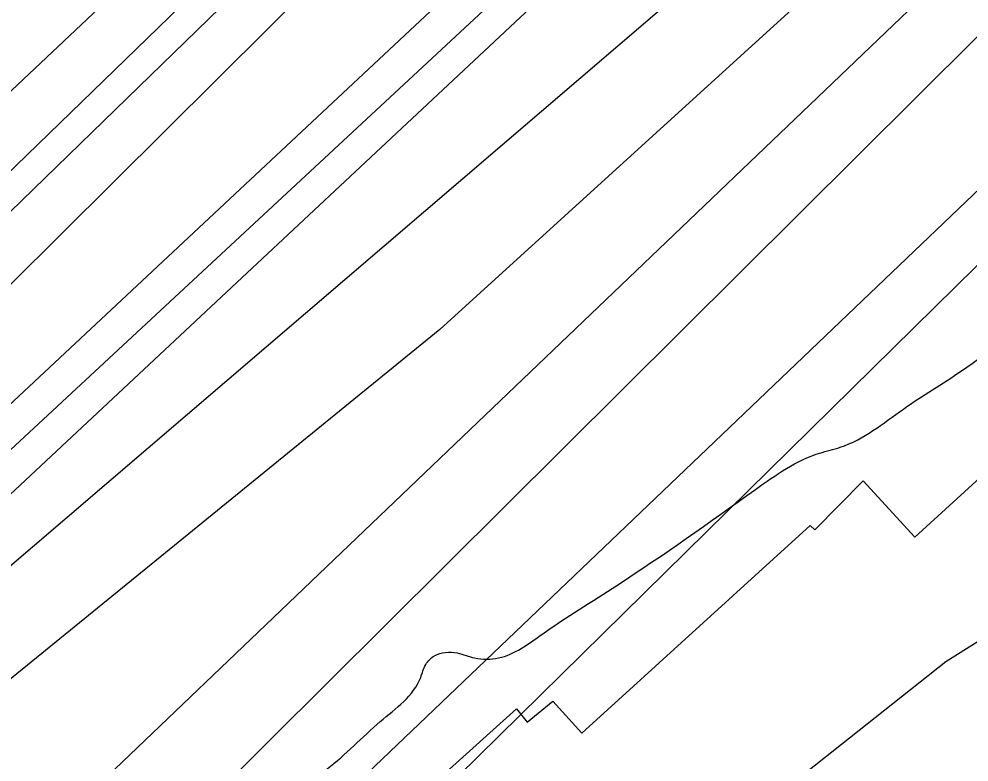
# Model space of a CAD drawing. Extents: x 3392644 to 3430565, y 576657 to 602123.
# Drawn here: x 3403397.8 to 3403750.8, y 585191 to 585467.1 of the extents above; entities that cross this region are included whole.
import ezdxf

# ---------------------------------------------------------------- set-up
doc = ezdxf.new("R2010")
doc.units = 0
for name, color, linetype in [('V-RIVR-EDGE', 7, 'Continuous'), ('V-RRAP-RVMT', 7, 'Continuous'), ('V-SITE-VEGE', 7, 'Continuous'), ('V-TOPO-DPTH', 7, 'Continuous'), ('V-TOPO-MAJR', 7, 'Continuous'), ('V-TOPO-MINR', 7, 'Continuous'), ('V-TOPO-WATR', 7, 'Continuous')]:
    doc.layers.add(name, color=color, linetype=linetype)

msp = doc.modelspace()

# ---------------------------------------------------------------- linework, layer by layer
at = {"layer": 'V-RIVR-EDGE'}
msp.add_spline([(3396775.14, 583083.89), (3396813.13, 583077.25), (3396878.17, 583066.49), (3396944.3, 583054.63), (3397040.4, 583038.31), (3397098.86, 583026.47), (3397143.44, 583017.58), (3397248.67, 583000.14), (3397318.11, 582991.93), (3397366.71, 582985.6), (3397425.56, 582983.99), (3397482.58, 582983.48), (3397505.25, 582983.79), (3397523.16, 582984.11), (3397535.58, 582982.98), (3397547.29, 582984.42), (3397553.5, 582984.4), (3397557.52, 582982.93), (3397564.81, 582974.5), (3397565.15, 582965), (3397563.3, 582955.5), (3397562.9, 582944.17), (3397563.63, 582940.51), (3397567.64, 582939.04), (3397569.83, 582934.65), (3397572, 582924.77), (3397574.55, 582922.94), (3397581.49, 582921.46), (3397584.79, 582923.64), (3397587.72, 582927.29), (3397589.58, 582941.18), (3397592.53, 582951.41), (3397596.2, 582957.61), (3397599.87, 582960.89), (3397604.64, 582968.56), (3397610.49, 582971.83), (3397617.81, 582975.47), (3397652.55, 582980.5), (3397688.01, 582979.68), (3397709.94, 582978.53), (3397734.79, 582976.64), (3397757.82, 582975.85), (3397782.68, 582977.62), (3397809.01, 582980.85), (3397835.7, 582984.44), (3397884.71, 582992.36), (3397923.1, 582994.82), (3397953.43, 582993.65), (3397988.88, 582988.44), (3398023.98, 582990.18), (3398046.29, 582997.44), (3398058.01, 583005.82), (3398070.83, 583016.02), (3398086.2, 583024.03), (3398111.07, 583028.35), (3398172.52, 583041.72), (3398207.99, 583048.58), (3398231.38, 583047.79), (3398261.36, 583049.18), (3398286.96, 583052.41), (3398312.56, 583059.29), (3398337.81, 583067.64), (3398383.51, 583070.45), (3398451.14, 583073.57), (3398464.66, 583070.98), (3398479.26, 583062.17), (3398495.66, 583042.02), (3398503.3, 583028.11), (3398512.79, 583021.51), (3398522.66, 583021.48), (3398535.48, 583032.42), (3398552.68, 583038.96), (3398566.94, 583038.56), (3398581.91, 583033.4), (3398603.84, 583032.25), (3398616.27, 583032.22), (3398624.31, 583030.01), (3398639.66, 583030.33), (3398675.85, 583031.71), (3398691.94, 583032.03), (3398705.09, 583030.9), (3398713.5, 583031.98), (3398731.78, 583032.67), (3398752.25, 583032.98), (3398769.08, 583035.5), (3398785.16, 583035.09), (3398791, 583033.62), (3398807.07, 583027), (3398820.95, 583021.84), (3398831.53, 583014.51), (3398866.59, 582999.07), (3398896.89, 582982.54), (3398913.68, 582974.09), (3398926.48, 582974.79), (3398937.8, 582972.94), (3398949.86, 582968.89), (3398961.91, 582965.2), (3398977.27, 582966.63), (3398994.46, 582970.97), (3399010.92, 582975.68), (3399021.17, 582979.68), (3399028.86, 582985.87), (3399040.95, 582996.08), (3399048.27, 583000.08), (3399061.07, 583002.24), (3399090.69, 583006.19), (3399115.92, 583011.24), (3399122.14, 583011.23), (3399129.44, 583009.38), (3399136.01, 583003.15), (3399140.38, 582998.39), (3399145.13, 582998.38), (3399161.95, 582999.43), (3399171.46, 583000.14), (3399183.52, 582999.75), (3399192.29, 582999.72), (3399200.71, 583002.63), (3399201.81, 583006.65), (3399202.19, 583011.4), (3399199.65, 583018.35), (3399194.91, 583023.84), (3399194.56, 583028.6), (3399194.57, 583034.81), (3399197.88, 583043.21), (3399198.26, 583048.69), (3399196.47, 583062.22), (3399193.94, 583072.83), (3399193.58, 583076.12), (3399195.42, 583080.5), (3399198.35, 583083.05), (3399203.11, 583085.6), (3399213.35, 583087.04), (3399220.29, 583086.29), (3399226.85, 583079.69), (3399239.25, 583065.77), (3399254.93, 583052.94), (3399266.62, 583046.7), (3399276.12, 583046.67), (3399289.66, 583051.03), (3399302.47, 583058.67), (3399319.32, 583073.62), (3399325.92, 583081.28), (3399329.58, 583083.83), (3399336.89, 583081.61), (3399352.22, 583075), (3399367.93, 583071.3), (3399390.22, 583066.13), (3399402.65, 583065.73), (3399440.31, 583069.3), (3399461.52, 583073.63), (3399519.3, 583081.16), (3399573.06, 583094.92), (3399604.89, 583102.52), (3399633.41, 583107.57), (3399653.88, 583106.42), (3399671.07, 583108.57), (3399695.94, 583113.63), (3399715.33, 583122.35), (3399740.23, 583137.28), (3399751.59, 583151.14), (3399762.22, 583164.27), (3399774.68, 583175.94), (3399784.2, 583182.5), (3399792.63, 583189.06), (3399795.57, 583195.99), (3399799.59, 583197.45), (3399802.52, 583197.44), (3399809.45, 583193.77), (3399814.94, 583193.75), (3399821.88, 583194.1), (3399845.3, 583201.72), (3399905.65, 583216.56), (3399931.26, 583225.27), (3399967.47, 583235.05), (3399992.35, 583244.13), (3400000.42, 583253.24), (3400007.74, 583257.61), (3400018.35, 583260.51), (3400031.88, 583262.31), (3400047.97, 583265.19), (3400055.29, 583270.65), (3400066.64, 583276.11), (3400079.44, 583279), (3400083.83, 583280.45), (3400095.54, 583285.18), (3400101.39, 583285.53), (3400125.89, 583289.85), (3400153.69, 583298.56), (3400192.84, 583311.99), (3400239.67, 583327.59), (3400291.98, 583342.08), (3400327.1, 583352.23), (3400354.52, 583356.18), (3400375.01, 583360.89), (3400387.44, 583364.88), (3400390, 583364.14), (3400389.25, 583357.93), (3400389.25, 583356.1), (3400393.62, 583348.41), (3400397.25, 583337.8), (3400401.98, 583328.65), (3400413.64, 583316.56), (3400424.96, 583308.85), (3400439.21, 583307.36), (3400460.42, 583310.59), (3400467.01, 583315.33), (3400473.24, 583320.43), (3400475.46, 583330.66), (3400471.53, 583368.32), (3400471.56, 583380.39), (3400472.3, 583385.5), (3400478.16, 583390.24), (3400480.38, 583399.01), (3400481.48, 583402.66), (3400485.15, 583405.94), (3400498.32, 583410.66), (3400503.81, 583414.67), (3400508.21, 583419.41), (3400517, 583425.6), (3400522.86, 583431.8), (3400535.67, 583435.79), (3400564.57, 583444.13), (3400601.51, 583453.54), (3400634.06, 583462.23), (3400664.06, 583471.66), (3400688.58, 583481.84), (3400707.98, 583491.29), (3400725.92, 583502.58), (3400759.21, 583514.93), (3400794.34, 583529.1), (3400829.1, 583542.54), (3400868.99, 583559.25), (3400880.69, 583563.25), (3400906.68, 583575.61), (3400920.95, 583582.89), (3400934.49, 583585.78), (3400950.95, 583590.12), (3400981.32, 583603.21), (3401005.11, 583615.94), (3401022.67, 583620.65), (3401047.18, 583628.63), (3401067.67, 583634.8), (3401097.3, 583646.06), (3401115.59, 583651.49), (3401142.3, 583657.64), (3401149.62, 583661.64), (3401161.69, 583667.1), (3401193.53, 583681.64), (3401226.83, 583695.82), (3401250.24, 583702.34), (3401263.42, 583711.08), (3401269.29, 583717.28), (3401275.87, 583719.82), (3401291.97, 583724.17), (3401309.52, 583727.41), (3401322.7, 583735.79), (3401344.66, 583746.34), (3401352.71, 583749.97), (3401362.22, 583751.78), (3401379.42, 583760.51), (3401398.82, 583769.6), (3401425.17, 583782.33), (3401447.87, 583793.97), (3401460.31, 583801.61), (3401469.83, 583807.8), (3401481.17, 583811.8), (3401489.22, 583812.87), (3401505.33, 583824.9), (3401519.25, 583833.64), (3401536.81, 583842.73), (3401545.23, 583847.46), (3401556.22, 583853.65), (3401577.08, 583864.93), (3401601.24, 583877.3), (3401634.54, 583893.67), (3401648.83, 583904.6), (3401672.26, 583919.89), (3401702.65, 583940.65), (3401720.23, 583955.23), (3401724.63, 583960.7), (3401725.38, 583965.45), (3401725.76, 583971.67), (3401726.13, 583973.49), (3401728.69, 583974.22), (3401733.05, 583964.7), (3401734.88, 583964.7), (3401742.2, 583967.24), (3401756.11, 583975.61), (3401775.15, 583990.92), (3401800.41, 584006.21), (3401823.48, 584021.51), (3401859.37, 584047.37), (3401900.01, 584075.42), (3401938.1, 584104.2), (3401973.26, 584129.7), (3402017.57, 584163.23), (3402052, 584188.73), (3402068.49, 584206.23), (3402087.54, 584223.73), (3402105.12, 584237.21), (3402120.5, 584246.32), (3402139.91, 584263.45), (3402161.52, 584279.48), (3402205.11, 584317.02), (3402240.28, 584346.55), (3402249.43, 584352.74), (3402267, 584360.37), (3402279.09, 584369.84), (3402289.35, 584382.25), (3402295.58, 584388.45), (3402316.09, 584405.58), (3402366.26, 584439.08), (3402387.87, 584455.85), (3402402.52, 584467.87), (3402414.96, 584474.42), (3402428.14, 584479.87), (3402444.61, 584490.43), (3402463.66, 584506.1), (3402475.38, 584515.58), (3402490.4, 584526.87), (3402538.38, 584566.6), (3402565.85, 584589.93), (3402576.85, 584603.79), (3402584.19, 584615.47), (3402588.96, 584620.94), (3402605.08, 584634.06), (3402621.92, 584644.99), (3402632.54, 584652.64), (3402636.57, 584654.82), (3402639.12, 584654.08), (3402643.14, 584651.51), (3402646.06, 584651.87), (3402650.46, 584654.42), (3402655.21, 584657.33), (3402657.78, 584660.98), (3402658.15, 584663.54), (3402657.43, 584667.2), (3402657.8, 584669.75), (3402663.3, 584675.59), (3402665.15, 584682.17), (3402672.1, 584687.27), (3402682.35, 584693.45), (3402693.7, 584699.64), (3402701.76, 584708.03), (3402707.63, 584713.86), (3402719.35, 584722.61), (3402736.94, 584743.03), (3402754.54, 584764.19), (3402758.95, 584773.32), (3402762.27, 584784.64), (3402760.83, 584794.15), (3402761.57, 584796.34), (3402774.39, 584808.37), (3402790.16, 584827.71), (3402794.57, 584836.11), (3402801.88, 584838.65), (3402805.55, 584843.03), (3402807.76, 584848.87), (3402817.65, 584858.35), (3402830.1, 584866.36), (3402842.19, 584879.12), (3402850.26, 584889.7), (3402856.14, 584902.48), (3402862.74, 584909.05), (3402867.86, 584912.69), (3402878.85, 584918.88), (3402888.37, 584926.53), (3402904.49, 584941.48), (3402914.38, 584948.4), (3402928.29, 584956.41), (3402934.88, 584962.97), (3402937.82, 584966.62), (3402938.2, 584971.74), (3402937.49, 584981.24), (3402937.5, 584985.26), (3402953.25, 584998.38), (3402977.78, 585014.77), (3402996.08, 585025.33), (3403016.58, 585033.32), (3403039.62, 585040.21), (3403050.24, 585047.49), (3403059.76, 585052.22), (3403070.36, 585053.66), (3403078.04, 585055.1), (3403086.82, 585058.73), (3403115, 585071.46), (3403146.48, 585086.37), (3403132.2, 585079.82), (3403142.45, 585086.01), (3403170.26, 585097.64), (3403184.91, 585105.28), (3403217.1, 585117.27), (3403261, 585129.59), (3403315.49, 585137.86), (3403347.67, 585142.9), (3403378.02, 585148.3), (3403417.15, 585155.52), (3403455.19, 585164.93), (3403485.93, 585175.09), (3403512.28, 585188.55), (3403532.06, 585206.05), (3403547.09, 585222.46), (3403548.93, 585227.21), (3403552.23, 585230.49), (3403560.64, 585231.56), (3403567.21, 585229.72), (3403575.99, 585229.7), (3403592.09, 585238.43), (3403619.92, 585256.64), (3403671.55, 585292.34), (3403695.34, 585305.8), (3403703.02, 585307.98), (3403726.45, 585322.18), (3403748.06, 585336.38), (3403779.55, 585358.6), (3403809.21, 585377.53), (3403822.77, 585393.59), (3403849.18, 585429.71), (3403874.86, 585465.83), (3403895.4, 585495.03), (3403900.9, 585503.42), (3403902.73, 585503.78), (3403907.12, 585503.77), (3403912.25, 585507.42), (3403928.75, 585531.5), (3403948.93, 585557.77), (3403964.7, 585578.57), (3403972.02, 585584.76), (3403979.71, 585590.23), (3403995.48, 585610.29), (3404005.01, 585622.7), (3404016.37, 585633.64), (3404029.56, 585643.47), (3404037.99, 585651.5), (3404055.97, 585682.52), (3404090.08, 585725.57), (3404116.13, 585765.72), (3404146.2, 585804.39), (3404172.94, 585828.45), (3404201.19, 585866.4), (3404218.43, 585893.04), (3404241.93, 585935.75), (3404254.07, 585966.43), (3404273.19, 586011.35), (3404295.99, 586065.39), (3404324.69, 586140.26), (3404338.69, 586187.01), (3404345.72, 586217.7), (3404351.25, 586238.52), (3404360.45, 586263.72), (3404367.44, 586279.43), (3404369.3, 586292.95), (3404362.76, 586312.34), (3404363.17, 586329.88), (3404363.57, 586342.67), (3404369.08, 586353.63), (3404375.35, 586376.28), (3404377.98, 586402.59), (3404387.58, 586442.78), (3404404.86, 586483.67), (3404421.07, 586535.91), (3404432.49, 586570.61), (3404448.69, 586615.89), (3404459.02, 586653.89), (3404467.16, 586695.17), (3404471.26, 586726.6), (3404473.16, 586754.74), (3404478.79, 586815.41), (3404482.55, 586855.98), (3404480.77, 586876.82), (3404477.15, 586890.35), (3404476.43, 586897.3), (3404479.38, 586906.06), (3404487.09, 586917.74), (3404493.7, 586931.25), (3404496.67, 586951.72), (3404498.57, 586978.76), (3404518.44, 587033.91), (3404529.49, 587065.32), (3404542.74, 587101.11), (3404549.38, 587126.32), (3404556.41, 587159.57), (3404562.7, 587192.45), (3404572.3, 587229.71), (3404578.96, 587262.96), (3404583.78, 587291.46), (3404584.2, 587312.66), (3404584.33, 587365.67), (3404586.26, 587407.7), (3404589.73, 587479.7), (3404590.91, 587511.5), (3404590.2, 587522.47), (3404583.68, 587546.61), (3404570.63, 587590.51), (3404552.86, 587645.02), (3404544.13, 587665.51), (3404532.49, 587688.57), (3404524.85, 587703.21), (3404520.49, 587711.27), (3404519.77, 587718.21), (3404519.8, 587729.91), (3404518.73, 587740.88), (3404513.99, 587745.64), (3404512.17, 587750.04), (3404510.02, 587765.76)], degree=3, dxfattribs=at)
at = {"layer": 'V-RRAP-RVMT'}
msp.add_lwpolyline([(3403374.16, 585076.82), (3403457.04, 585151.44), (3403463.07, 585143.24), (3403473.95, 585151.17), (3403492.99, 585130.03), (3403582.66, 585210.77), (3403586.7, 585205.87), (3403596.16, 585213.67), (3403606.96, 585201.8), (3403691.86, 585278.96), (3403693.49, 585277.34), (3403711.55, 585295.53), (3403730.65, 585274.58), (3403847.33, 585381), (3403840.37, 585388.65), (3403943.31, 585481.84)], dxfattribs=at)
at = {"layer": 'V-SITE-VEGE'}
for points in [[(3403742.28, 585228.35), (3403754.24, 585235.91), (3403806.28, 585279.63), (3403857.14, 585323.34), (3403892.61, 585354.06), (3403929.28, 585384.78), (3403957.67, 585416.68), (3403984.87, 585446.22), (3404015.62, 585473.4), (3404049.92, 585511.21), (3404084.22, 585553.75), (3404126.8, 585596.28), (3404157.56, 585638.83), (3404196.59, 585694.37), (3404242.73, 585765.28), (3404286.51, 585836.18), (3404329.1, 585907.09), (3404355.14, 585959.09), (3404369.33, 585992.19), (3404378.81, 586025.28), (3404387.1, 586058.38), (3404401.31, 586104.47)], [(3403339.09, 585011.17), (3403401.31, 585040.22), (3403455.23, 585048.53), (3403496.72, 585060.98), (3403554.79, 585085.89), (3403625.31, 585135.7), (3403742.28, 585228.35)]]:
    msp.add_lwpolyline(points, dxfattribs=at)
at = {"layer": 'V-TOPO-DPTH'}
for points in [[(3402828.35, 584899.97), (3402920.09, 584970.12), (3403211.43, 585196.86), (3403223.41, 585206.19), (3403235.39, 585215.53), (3403247.36, 585224.88), (3403259.32, 585234.23), (3403991.82, 585961.83), (3404004, 585981.38), (3404015.07, 586001.49), (3404024.48, 586022.42), (3404032.79, 586043.91), (3404317.68, 586879.46)], [(3404317.68, 586879.46), (3404032.79, 586043.91), (3404024.48, 586022.42), (3404015.07, 586001.49), (3404004, 585981.38), (3403991.82, 585961.83), (3403259.32, 585234.23), (3403247.36, 585224.88), (3403235.39, 585215.53), (3403223.41, 585206.19), (3403211.43, 585196.86), (3402920.09, 584970.12), (3402828.35, 584899.97)], [(3404366.79, 586726.64), (3404126.48, 586002.1), (3404117.55, 585979.13), (3404107.16, 585956.94), (3403294.68, 585197.12), (3403289.47, 585193.58), (3403281.51, 585188.05), (3403273.64, 585182.41), (3403265.88, 585176.62), (3403258.2, 585170.71), (3403112.73, 585056.41), (3403032.24, 584993.44), (3402951.57, 584930.72), (3402870.62, 584868.34), (3402789.5, 584806.2), (3402412.76, 584518.94), (3402403.94, 584512.27), (3402395.08, 584505.65), (3402386.16, 584499.11), (3402377.21, 584492.61), (3401565.16, 583871.86)], [(3401565.16, 583871.86), (3402377.21, 584492.61), (3402386.16, 584499.11), (3402395.08, 584505.65), (3402403.94, 584512.27), (3402412.76, 584518.94), (3402789.5, 584806.2), (3402870.62, 584868.34), (3402951.57, 584930.72), (3403032.24, 584993.44), (3403112.73, 585056.41), (3403258.2, 585170.71), (3403265.88, 585176.62), (3403273.64, 585182.41), (3403281.51, 585188.05), (3403289.47, 585193.58), (3403294.68, 585197.12), (3404107.16, 585956.94), (3404117.55, 585979.13), (3404126.48, 586002.1), (3404366.79, 586726.64)], [(3402896.92, 584765.42), (3402971.73, 584815.06), (3403122.61, 584914.84), (3403165.94, 584943.63), (3403209.18, 584972.56), (3403252.3, 585001.68), (3403295.32, 585030.93), (3403362.23, 585076.64), (3403371.66, 585083.24), (3403380.99, 585089.97), (3404169.91, 585874.23), (3404183.47, 585893.75), (3404195.61, 585914.02), (3404205.6, 585935.42), (3404214.17, 585957.59), (3404421.31, 586588.37)], [(3401580.82, 584058.32), (3402331.27, 584607.74), (3402372.3, 584635.13), (3402413.37, 584662.44), (3402867.73, 584963.62), (3402928.51, 585005.04), (3402988.55, 585047.49), (3403047.48, 585091.47), (3403105.67, 585136.47), (3403212.12, 585221.01), (3403216.51, 585224.53), (3403220.88, 585228.07), (3403225.21, 585231.65), (3403229.53, 585235.26), (3403988.88, 585972.84), (3403998.75, 585988.72), (3404007.72, 586005.04), (3404015.32, 586022.04), (3404022.02, 586039.5), (3404189.26, 586535.13)], [(3401580.82, 584058.32), (3402331.27, 584607.74), (3402372.3, 584635.13), (3402413.37, 584662.44), (3402867.73, 584963.62), (3402928.51, 585005.04), (3402988.55, 585047.49), (3403047.48, 585091.47), (3403105.67, 585136.47), (3403212.12, 585221.01), (3403216.51, 585224.53), (3403220.88, 585228.07), (3403225.21, 585231.65), (3403229.53, 585235.26), (3403988.88, 585972.84), (3403998.75, 585988.72), (3404007.72, 586005.04), (3404015.32, 586022.04), (3404022.02, 586039.5), (3404189.26, 586535.13)], [(3401704.8, 584063.29), (3401801.84, 584128.12), (3401898.71, 584193.2), (3401995.32, 584258.65), (3402091.77, 584324.36), (3402383.35, 584523.85), (3402383.6, 584524.03), (3402383.73, 584524.12), (3402383.85, 584524.21), (3402389.96, 584528.76), (3402393.14, 584531.13), (3402396.3, 584533.52), (3402399.45, 584535.93), (3402402.58, 584538.35), (3403217.47, 585171.83), (3403235.56, 585185.77), (3403253.74, 585199.59), (3403272.04, 585213.25), (3403290.43, 585226.8), (3404076.54, 585961.79), (3404081.13, 585969.46), (3404084.93, 585977.55), (3404088.2, 585985.92), (3404139.67, 586140.19)], [(3404139.67, 586140.19), (3404088.2, 585985.92), (3404084.93, 585977.55), (3404081.13, 585969.46), (3404076.54, 585961.79), (3403290.43, 585226.8), (3403272.04, 585213.25), (3403253.74, 585199.59), (3403235.56, 585185.77), (3403217.47, 585171.83), (3402402.58, 584538.35), (3402399.45, 584535.93), (3402396.3, 584533.52), (3402393.14, 584531.13), (3402389.96, 584528.76), (3402383.85, 584524.21), (3402383.73, 584524.12), (3402383.6, 584524.03), (3402383.35, 584523.85), (3402091.77, 584324.36), (3401995.32, 584258.65), (3401898.71, 584193.2), (3401801.84, 584128.12), (3401704.8, 584063.29)], [(3404240.62, 586095.85), (3404194.3, 585959.74), (3404182.31, 585930.82), (3404170.33, 585905.3), (3404156.67, 585891.72), (3404028.69, 585783.05), (3403554.24, 585351.71), (3403349.49, 585185.34), (3403317.08, 585163.28), (3403294.92, 585151.41), (3403204.49, 585078.42), (3403032.19, 584951.13), (3402890.59, 584847.61), (3402436.78, 584499.65), (3402414.61, 584484.38), (3402394.14, 584469.11), (3402141.61, 584263.69), (3401982.93, 584136.37), (3401639.12, 583855.4)], [(3404240.62, 586095.85), (3404194.3, 585959.74), (3404182.31, 585930.82), (3404170.33, 585905.3), (3404156.67, 585891.72), (3404028.69, 585783.05), (3403554.24, 585351.71), (3403349.49, 585185.34), (3403317.08, 585163.28), (3403294.92, 585151.41), (3403204.49, 585078.42), (3403032.19, 584951.13), (3402890.59, 584847.61), (3402436.78, 584499.65), (3402414.61, 584484.38), (3402394.14, 584469.11), (3402141.61, 584263.69), (3401982.93, 584136.37), (3401639.12, 583855.4)]]:
    msp.add_lwpolyline(points, dxfattribs=at)
at = {"layer": 'V-TOPO-MAJR'}
msp.add_lwpolyline([(3404091.69, 586275.46), (3404011.31, 586035.07), (3404006.2, 586021.65), (3404000.38, 586008.59), (3403993.51, 585996.05), (3403985.94, 585983.86), (3403213.73, 585235.38), (3403212.73, 585234.51), (3403212.39, 585234.24), (3403204.08, 585227.64), (3403199.55, 585224.13), (3403194.96, 585220.68), (3403190.29, 585217.34), (3403185.57, 585214.07), (3403158.11, 585195.53), (3403139.59, 585183.1), (3403121.01, 585170.75), (3403102.35, 585158.52), (3403083.64, 585146.37), (3402704.88, 584902.07)], dxfattribs=at)
at = {"layer": 'V-TOPO-MINR'}
for points in [[(3402828.35, 584899.97), (3402920.09, 584970.12), (3403211.43, 585196.86), (3403223.41, 585206.19), (3403235.39, 585215.53), (3403247.36, 585224.88), (3403259.32, 585234.23), (3403991.82, 585961.83), (3404004, 585981.38), (3404015.07, 586001.49), (3404024.48, 586022.42), (3404032.79, 586043.91), (3404317.68, 586879.46)], [(3401565.16, 583871.86), (3402377.21, 584492.61), (3402386.16, 584499.11), (3402395.08, 584505.65), (3402403.94, 584512.27), (3402412.76, 584518.94), (3402789.5, 584806.2), (3402870.62, 584868.34), (3402951.57, 584930.72), (3403032.24, 584993.44), (3403112.73, 585056.41), (3403258.2, 585170.71), (3403265.88, 585176.62), (3403273.64, 585182.41), (3403281.51, 585188.05), (3403289.47, 585193.58), (3403294.68, 585197.12), (3404107.16, 585956.94), (3404117.55, 585979.13), (3404126.48, 586002.1), (3404366.79, 586726.64)], [(3402896.92, 584765.42), (3402971.73, 584815.06), (3403122.61, 584914.84), (3403165.94, 584943.63), (3403209.18, 584972.56), (3403252.3, 585001.68), (3403295.32, 585030.93), (3403362.23, 585076.64), (3403371.66, 585083.24), (3403380.99, 585089.97), (3404169.91, 585874.23), (3404183.47, 585893.75), (3404195.61, 585914.02), (3404205.6, 585935.42), (3404214.17, 585957.59), (3404421.31, 586588.37)], [(3404189.26, 586535.13), (3404022.02, 586039.5), (3404015.32, 586022.04), (3404007.72, 586005.04), (3403998.75, 585988.72), (3403988.88, 585972.84), (3403229.53, 585235.26), (3403225.21, 585231.65), (3403220.88, 585228.07), (3403216.51, 585224.53), (3403212.12, 585221.01), (3403105.67, 585136.47), (3403047.48, 585091.47), (3402988.55, 585047.49), (3402928.51, 585005.04), (3402867.73, 584963.62), (3402413.37, 584662.44), (3402372.3, 584635.13), (3402331.27, 584607.74), (3401580.82, 584058.32)], [(3401783.11, 584089.87), (3402085.68, 584303.26), (3402186.47, 584374.47), (3402380.96, 584511.97), (3402384.48, 584514.48), (3402387.99, 584517.01), (3402391.47, 584519.56), (3402394.95, 584522.14), (3402540.61, 584631.17), (3402616.72, 584688.52), (3402692.58, 584746.18), (3402768.08, 584804.32), (3402843.34, 584862.78), (3403237.86, 585171.24), (3403250.75, 585181.16), (3403263.72, 585190.96), (3403276.84, 585200.57), (3403290.05, 585210.05), (3404085.57, 585948.84), (3404094.15, 585963.2), (3404101.25, 585978.34), (3404107.36, 585994.01), (3404215.72, 586319.79)], [(3401582.74, 583804.59), (3402259.12, 584339.65), (3402356.94, 584413.7), (3402369.94, 584423.2), (3402396.23, 584442.48), (3402422.46, 584461.83), (3402448.62, 584481.28), (3402474.73, 584500.81), (3402904.92, 584812.45), (3403339.22, 585108.61), (3403344.92, 585112.23), (3403350.76, 585115.59), (3403356.81, 585118.55), (3403362.99, 585121.26), (3404166.42, 585889.03), (3404176.59, 585903.63), (3404185.69, 585918.79), (3404193.18, 585934.81), (3404199.6, 585951.4), (3404309.22, 586284.52)], [(3401592.62, 583724.91), (3402562.99, 584344.3), (3402720.57, 584485.76), (3402821.79, 584574.61), (3402924.28, 584661.94), (3403028.67, 584746.99), (3403134.32, 584830.51), (3403400.26, 585036.02), (3403411.59, 585044.86), (3403422.86, 585053.77), (3403434.04, 585062.79), (3403445.16, 585071.88), (3404277.72, 585890.93), (3404283.36, 585904.99), (3404388.52, 586218.53)], [(3403355.98, 585403.93), (3403983, 585994.87), (3403988.28, 586003.38), (3403993.08, 586012.13), (3403997.13, 586021.25), (3404000.69, 586030.6), (3404056.42, 586197.4)], [(3401704.8, 584063.29), (3401801.84, 584128.12), (3401898.71, 584193.2), (3401995.32, 584258.65), (3402091.77, 584324.36), (3402383.35, 584523.85), (3402383.6, 584524.03), (3402383.73, 584524.12), (3402383.85, 584524.21), (3402389.96, 584528.76), (3402393.14, 584531.13), (3402396.3, 584533.52), (3402399.45, 584535.93), (3402402.58, 584538.35), (3403217.47, 585171.83), (3403235.56, 585185.77), (3403253.74, 585199.59), (3403272.04, 585213.25), (3403290.43, 585226.8), (3404076.54, 585961.79), (3404081.13, 585969.46), (3404084.93, 585977.55), (3404088.2, 585985.92), (3404139.67, 586140.19)], [(3401626.11, 583789.43), (3402469.67, 584386.74), (3402484.8, 584399.02), (3402500.3, 584410.88), (3402669.02, 584534.16), (3402869.28, 584680.5), (3402969.4, 584753.69), (3403069.52, 584826.88), (3403361.2, 585040.11), (3403382.02, 585055.6), (3403402.67, 585071.32), (3403423.06, 585087.38), (3404257.4, 585883.96), (3404260.39, 585890.06), (3404262.93, 585896.41), (3404305.71, 586024.36), (3404328.44, 586095.13)], [(3402433.64, 584515.32), (3403135.04, 585057.8), (3403159.87, 585077.06), (3403184.65, 585096.36), (3403209.38, 585115.74), (3403234.07, 585135.17), (3403278.5, 585170.23), (3403280.97, 585172.13), (3403283.48, 585173.97), (3403286.03, 585175.75), (3403288.63, 585177.48), (3403289.95, 585178.34), (3403293.31, 585180.29), (3403296.77, 585182.01), (3403300.37, 585183.4), (3404159.49, 585918.58), (3404162.85, 585923.37), (3404165.85, 585928.34), (3404168.32, 585933.59), (3404170.43, 585939.04), (3404202.6, 586036.39), (3404220.16, 586090.76)]]:
    msp.add_lwpolyline(points, dxfattribs=at)
at = {"layer": 'V-TOPO-WATR'}
msp.add_lwpolyline([(3404240.62, 586095.85), (3404194.3, 585959.74), (3404182.31, 585930.82), (3404170.33, 585905.3), (3404156.67, 585891.72), (3404028.69, 585783.05), (3403554.24, 585351.71), (3403349.49, 585185.34), (3403317.08, 585163.28), (3403294.92, 585151.41), (3403204.49, 585078.42), (3403032.19, 584951.13), (3402890.59, 584847.61), (3402436.78, 584499.65), (3402414.61, 584484.38), (3402394.14, 584469.11), (3402141.61, 584263.69), (3401982.93, 584136.37), (3401639.12, 583855.4)], dxfattribs=at)

doc.saveas('drawing.dxf')
